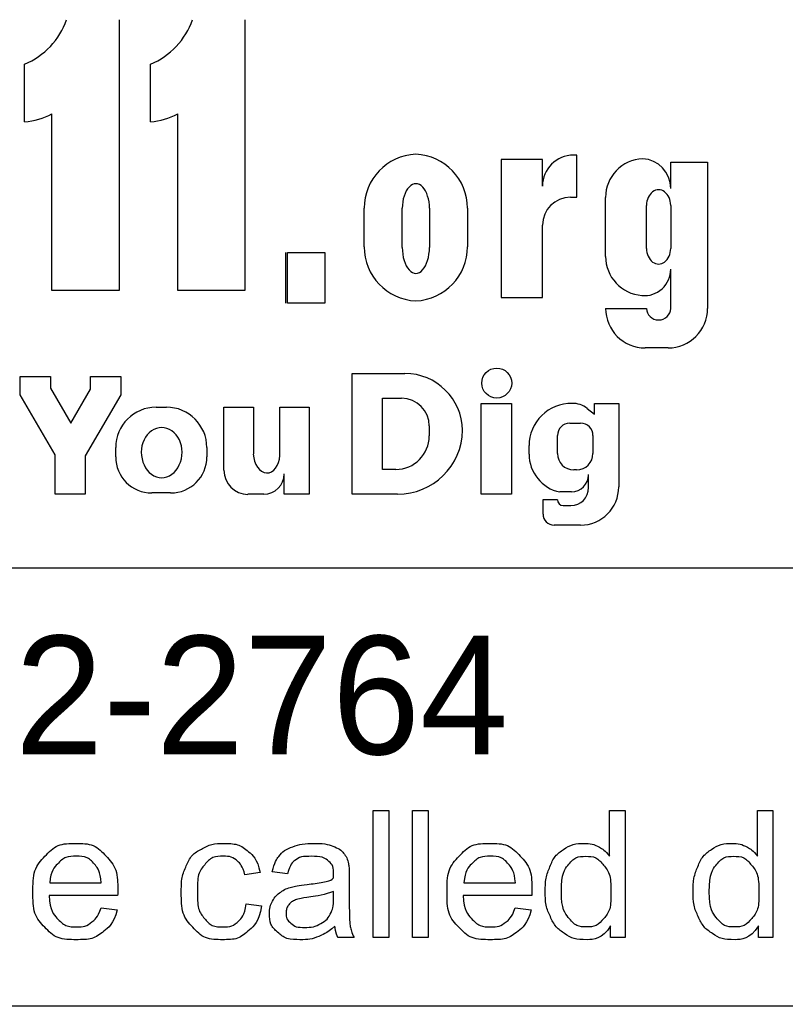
# Model space of a CAD drawing. Extents: x -20.2 to 34, y 0 to 22.
# Drawn here: x 4.831 to 5.736, y 2.535 to 3.701 of the extents above; entities that cross this region are included whole.
import ezdxf

# ---------------------------------------------------------------- set-up
doc = ezdxf.new("R2010")
doc.units = 0
doc.layers.add('SH_Data', color=7, linetype='Continuous')
doc.layers.add('SH_Text', color=7, linetype='Continuous')

msp = doc.modelspace()

# ---------------------------------------------------------------- linework, layer by layer
at = {"layer": 'SH_Data'}
for p, q in [((6.6275, 3.0526), (2.3775, 3.0526)), ((6.6275, 2.5347), (2.3775, 2.5347))]:
    msp.add_line(p, q, dxfattribs=at)
at = {"layer": 'SH_Text'}
for p, q in [((4.9487, 3.7006), (4.9487, 3.3806)), ((5.0975, 3.7006), (5.0975, 3.3806)), ((4.8371, 3.5799), (4.8371, 3.6481)), ((4.9859, 3.5799), (4.9859, 3.6481)), ((4.8694, 3.3806), (4.8694, 3.5892)), ((5.0182, 3.3806), (5.0182, 3.5892)), ((5.4493, 3.5355), (5.4005, 3.5355)), ((5.4005, 3.5355), (5.4005, 3.3725)), ((5.4493, 3.5039), (5.4493, 3.5355)), ((5.49, 3.5406), (5.486, 3.5406)), ((5.49, 3.4908), (5.49, 3.5406)), ((5.6009, 3.5013), (5.6009, 3.5323)), ((5.6009, 3.5323), (5.6444, 3.5323)), ((5.6444, 3.5323), (5.6444, 3.3595)), ((5.4823, 3.4908), (5.49, 3.4908)), ((5.5239, 3.4209), (5.5239, 3.4905)), ((5.2385, 3.4323), (5.2385, 3.4777)), ((5.2835, 3.4316), (5.2835, 3.4777)), ((5.3157, 3.4777), (5.3157, 3.4316)), ((5.3606, 3.4777), (5.3606, 3.4323)), ((5.5723, 3.4302), (5.5723, 3.4812)), ((5.6009, 3.4812), (5.6009, 3.4302)), ((5.4493, 3.3725), (5.4493, 3.4578)), ((5.1456, 3.4256), (5.1456, 3.3656)), ((5.6009, 3.3595), (5.6009, 3.4058)), ((4.9487, 3.3806), (4.8694, 3.3806)), ((5.0975, 3.3806), (5.0182, 3.3806)), ((5.4005, 3.3725), (5.4493, 3.3725)), ((5.5239, 3.3595), (5.5723, 3.3595)), ((5.5977, 3.3127), (5.5707, 3.3127)), ((4.8319, 3.2789), (4.8677, 3.2789)), ((4.8319, 3.2574), (4.8319, 3.2789)), ((4.8677, 3.2789), (4.8677, 3.2653)), ((4.9151, 3.2638), (4.9151, 3.2789)), ((4.9151, 3.2789), (4.9509, 3.2789)), ((4.9509, 3.2789), (4.9509, 3.2574)), ((5.2243, 3.2825), (5.2866, 3.2825)), ((5.2243, 3.1398), (5.2243, 3.2825)), ((4.8677, 3.2653), (4.8918, 3.2239)), ((4.8732, 3.1865), (4.8319, 3.2574)), ((4.8918, 3.2239), (4.9151, 3.2638)), ((4.9509, 3.2574), (4.9088, 3.1851)), ((5.2603, 3.1692), (5.2603, 3.2532)), ((5.2603, 3.2532), (5.2828, 3.2532)), ((4.9925, 3.2427), (5.0047, 3.2427)), ((5.0727, 3.2427), (5.1075, 3.2427)), ((5.0727, 3.1681), (5.0727, 3.2427)), ((5.1075, 3.2427), (5.1075, 3.1874)), ((5.1388, 3.1857), (5.1388, 3.2427)), ((5.1388, 3.2427), (5.1736, 3.2427)), ((5.1736, 3.2427), (5.1736, 3.1398)), ((5.377, 3.2469), (5.4126, 3.2469)), ((5.377, 3.1398), (5.377, 3.2469)), ((5.4126, 3.2469), (5.4126, 3.1398)), ((5.5021, 3.2413), (5.5107, 3.2346)), ((5.5107, 3.2472), (5.5395, 3.2472)), ((5.5107, 3.2346), (5.5107, 3.2472)), ((5.5107, 3.2472), (5.5395, 3.2472)), ((5.5395, 3.2472), (5.5395, 3.1486)), ((5.3154, 3.2205), (5.3154, 3.2087)), ((5.4816, 3.2239), (5.4944, 3.2239)), ((5.467, 3.188), (5.467, 3.2092)), ((5.509, 3.2092), (5.509, 3.188)), ((4.9447, 3.1841), (4.9447, 3.1949)), ((5.0525, 3.1949), (5.0525, 3.1841)), ((5.4335, 3.1872), (5.4335, 3.1973)), ((4.8732, 3.1398), (4.8732, 3.1865)), ((4.9088, 3.1851), (4.9088, 3.1398)), ((5.1439, 3.1398), (5.1439, 3.1638)), ((5.2759, 3.1692), (5.2603, 3.1692)), ((5.4897, 3.1687), (5.4863, 3.1687)), ((5.5039, 3.1476), (5.5039, 3.163)), ((4.9088, 3.1398), (4.8732, 3.1398)), ((5.0097, 3.1413), (4.9875, 3.1413)), ((5.1199, 3.1398), (5.1011, 3.1398)), ((5.1736, 3.1398), (5.1439, 3.1398)), ((5.2779, 3.1398), (5.2243, 3.1398)), ((5.4126, 3.1398), (5.377, 3.1398)), ((5.4835, 3.1425), (5.4698, 3.1425)), ((5.45, 3.1164), (5.45, 3.1335)), ((5.45, 3.1335), (5.467, 3.1335)), ((5.4738, 3.1264), (5.4827, 3.1264)), ((5.4942, 3.1033), (5.4631, 3.1033))]:
    msp.add_line(p, q, dxfattribs=at)
msp.add_lwpolyline([(5.148, 3.4256), (5.1921, 3.4256), (5.1921, 3.3656), (5.148, 3.3656)], close=True, dxfattribs=at)
for points in [[(5.2491, 2.6158), (5.2491, 2.766), (5.2675, 2.766), (5.2675, 2.6158), (5.2491, 2.6158)], [(5.2956, 2.6158), (5.2956, 2.766), (5.3141, 2.766), (5.3141, 2.6158), (5.2956, 2.6158)], [(5.5285, 2.7122), (5.5285, 2.766), (5.5469, 2.766), (5.5469, 2.6158), (5.5299, 2.6158)], [(5.7034, 2.7122), (5.7034, 2.766), (5.7218, 2.766), (5.7218, 2.6158), (5.7048, 2.6158)], [(5.1479, 2.6911), (5.1298, 2.6935)], [(5.1154, 2.6926), (5.0974, 2.6899)], [(5.2209, 2.686), (5.2209, 2.6614)], [(4.8669, 2.6806), (4.9277, 2.6806)], [(5.2023, 2.6637), (5.2024, 2.6704)], [(5.3565, 2.6806), (5.4173, 2.6806)], [(4.947, 2.6655), (4.8659, 2.6655)], [(5.4366, 2.6655), (5.3555, 2.6655)], [(4.9275, 2.651), (4.9465, 2.6486)], [(5.099, 2.6557), (5.1171, 2.6533)], [(5.4171, 2.651), (5.4361, 2.6486)], [(5.5299, 2.6158), (5.5299, 2.6296)], [(5.7048, 2.6158), (5.7048, 2.6296)], [(5.2267, 2.6158), (5.2075, 2.6158)]]:
    msp.add_lwpolyline(points, dxfattribs=at)
msp.add_circle((5.3952, 3.2712), 0.0177, dxfattribs=at)
for centre, radius, start, end in [((4.8031, 3.7298), 0.0885, 292.5572, 340.7355), ((4.952, 3.7298), 0.0885, 292.5572, 340.7355), ((4.8291, 3.668), 0.0885, 275.1733, 297.0931), ((4.9779, 3.668), 0.0885, 275.1733, 297.0931), ((5.3024, 3.4777), 0.064, 92.5886, 180), ((5.2967, 3.4777), 0.064, 0, 87.4114), ((5.486, 3.5039), 0.0367, 90, 180), ((5.5698, 3.4905), 0.0459, 92.6865, 180), ((5.5658, 3.5013), 0.0351, 0, 86.9262), ((5.4823, 3.4578), 0.033, 90, 180), ((5.3024, 3.4323), 0.064, 180, 267.4114), ((5.2967, 3.4323), 0.064, 272.5886, 0), ((5.5702, 3.4209), 0.0463, 180, 265.7132), ((5.5696, 3.4058), 0.0313, 264.7825, 0), ((5.5707, 3.3595), 0.0468, 180, 270), ((5.5977, 3.3595), 0.0468, 270, 0), ((5.2866, 3.2143), 0.0682, 0.9944, 90), ((5.2828, 3.2205), 0.0327, 0, 90), ((4.9925, 3.1949), 0.0478, 90, 180), ((5.0047, 3.1949), 0.0478, 0, 90), ((5.4834, 3.1973), 0.0499, 89.0934, 180), ((5.4848, 3.2189), 0.0283, 52.1415, 91.2046), ((5.4816, 3.2092), 0.0146, 90, 180), ((5.4944, 3.2092), 0.0146, 0, 90), ((5.2759, 3.2087), 0.0395, 270, 0), ((5.2779, 3.2167), 0.0769, 270, 359.0635), ((4.9875, 3.1841), 0.0428, 180, 270), ((5.0097, 3.1841), 0.0428, 270, 0), ((5.4791, 3.1872), 0.0457, 180, 258.2203), ((5.4863, 3.188), 0.0193, 180, 270), ((5.4897, 3.188), 0.0193, 270, 0), ((5.1011, 3.1681), 0.0284, 180, 270), ((5.1199, 3.1638), 0.024, 270, 0), ((5.4835, 3.1629), 0.0203, 270, 0), ((5.4942, 3.1486), 0.0453, 270, 0), ((5.4827, 3.1476), 0.0212, 270, 0), ((5.4738, 3.1333), 0.00682, 180, 270), ((5.4631, 3.1164), 0.0131, 180, 270)]:
    msp.add_arc(centre, radius, start, end, dxfattribs=at)
for centre, major_axis, ratio, start_param, end_param in [((5.2996, 3.4777), (0, 0.0291), 0.553236, 4.712389, 7.853982), ((5.5866, 3.4812), (0, 0.0184), 0.777179, 4.712389, 7.853982), ((5.2996, 3.4316), (0, 0.0308), 0.522014, 1.570796, 4.712389), ((5.5866, 3.4302), (0, 0.0184), 0.777179, 1.570796, 4.712389), ((5.5866, 3.3595), (0.0143, 0), 0.959012, 3.141593, 6.283185), ((4.9991, 3.1895), (0, 0.029), 0.832186, 4.712389, 7.853982), ((4.9991, 3.1895), (0, 0.0302), 0.797287, 1.570796, 4.712389), ((5.1231, 3.1881), (-0.0011, 0.0231), 0.679042, 1.570796, 4.575961)]:
    msp.add_ellipse(centre, major_axis=major_axis, ratio=ratio, start_param=start_param, end_param=end_param, dxfattribs=at)
for points, degree in [([(4.9465, 2.6486), (4.942, 2.6319), (4.9298, 2.6227), (4.9177, 2.6134), (4.8987, 2.6134), (4.8749, 2.6134), (4.8609, 2.6281), (4.8469, 2.6428), (4.8469, 2.6693), (4.8469, 2.6968), (4.861, 2.7119), (4.8752, 2.7271), (4.8977, 2.7271), (4.9195, 2.7271), (4.9333, 2.7122), (4.9471, 2.6974), (4.9471, 2.6704), (4.9471, 2.6688), (4.947, 2.6655)], 3), ([(5.1171, 2.6533), (5.1141, 2.6346), (5.1019, 2.624), (5.0896, 2.6134), (5.0718, 2.6134), (5.0495, 2.6134), (5.0359, 2.628), (5.0223, 2.6426), (5.0223, 2.6698), (5.0223, 2.6875), (5.0282, 2.7007), (5.034, 2.7139), (5.046, 2.7205), (5.0579, 2.7271), (5.0719, 2.7271), (5.0897, 2.7271), (5.1009, 2.7181), (5.1122, 2.7091), (5.1154, 2.6926)], 3), ([(5.1298, 2.6935), (5.1323, 2.7051), (5.1379, 2.7123), (5.1435, 2.7194), (5.1542, 2.7232), (5.1648, 2.7271), (5.1788, 2.7271), (5.1928, 2.7271), (5.2015, 2.7238), (5.2102, 2.7205), (5.2142, 2.7155), (5.2183, 2.7106), (5.22, 2.703), (5.2209, 2.6983), (5.2209, 2.686)], 3), ([(5.4361, 2.6486), (5.4316, 2.6319), (5.4194, 2.6227), (5.4072, 2.6134), (5.3883, 2.6134), (5.3644, 2.6134), (5.3505, 2.6281), (5.3365, 2.6428), (5.3365, 2.6693), (5.3365, 2.6968), (5.3506, 2.7119), (5.3648, 2.7271), (5.3873, 2.7271), (5.4091, 2.7271), (5.4229, 2.7122), (5.4367, 2.6974), (5.4367, 2.6704), (5.4367, 2.6688), (5.4366, 2.6655)], 3), ([(5.5299, 2.6296), (5.5195, 2.6134), (5.4995, 2.6134), (5.4865, 2.6134), (5.4755, 2.6206), (5.4646, 2.6278), (5.4586, 2.6406), (5.4526, 2.6535), (5.4526, 2.6702), (5.4526, 2.6864), (5.4581, 2.6997), (5.4635, 2.7129), (5.4743, 2.72), (5.4852, 2.7271), (5.4986, 2.7271), (5.5084, 2.7271), (5.516, 2.7229), (5.5237, 2.7188), (5.5285, 2.7122)], 3), ([(5.7048, 2.6296), (5.6944, 2.6134), (5.6743, 2.6134), (5.6613, 2.6134), (5.6504, 2.6206), (5.6395, 2.6278), (5.6335, 2.6406), (5.6275, 2.6535), (5.6275, 2.6702), (5.6275, 2.6864), (5.6329, 2.6997), (5.6384, 2.7129), (5.6492, 2.72), (5.66, 2.7271), (5.6734, 2.7271), (5.6832, 2.7271), (5.6909, 2.7229), (5.6986, 2.7188), (5.7034, 2.7122)], 3), ([(4.9277, 2.6806), (4.9265, 2.6944), (4.9207, 2.7013), (4.9119, 2.712), (4.8979, 2.712), (4.8852, 2.712), (4.8765, 2.7034), (4.8678, 2.6949), (4.8669, 2.6806)], 3), ([(5.0974, 2.6899), (5.0949, 2.7009), (5.0884, 2.7064), (5.0819, 2.712), (5.0726, 2.712), (5.0587, 2.712), (5.05, 2.702), (5.0413, 2.692), (5.0413, 2.6704), (5.0413, 2.6484), (5.0497, 2.6385), (5.0581, 2.6285), (5.0717, 2.6285), (5.0825, 2.6285), (5.0898, 2.6352), (5.0971, 2.6418), (5.099, 2.6557)], 3), ([(5.2038, 2.6292), (5.1936, 2.6206), (5.1841, 2.617), (5.1746, 2.6134), (5.1638, 2.6134), (5.1458, 2.6134), (5.1362, 2.6222), (5.1266, 2.6309), (5.1266, 2.6445), (5.1266, 2.6525), (5.1302, 2.6591), (5.1339, 2.6657), (5.1398, 2.6697), (5.1456, 2.6737), (5.153, 2.6757), (5.1584, 2.6772), (5.1694, 2.6785), (5.1917, 2.6812), (5.2023, 2.6848), (5.2024, 2.6886), (5.2024, 2.6897), (5.2024, 2.701), (5.1971, 2.7056), (5.1901, 2.7119), (5.1762, 2.7119), (5.1632, 2.7119), (5.157, 2.7073), (5.1508, 2.7027), (5.1479, 2.6911)], 3), ([(5.4173, 2.6806), (5.4161, 2.6944), (5.4103, 2.7013), (5.4015, 2.712), (5.3875, 2.712), (5.3748, 2.712), (5.3661, 2.7034), (5.3574, 2.6949), (5.3565, 2.6806)], 3), ([(5.4716, 2.6701), (5.4716, 2.6492), (5.4805, 2.6389), (5.4893, 2.6285), (5.5012, 2.6285), (5.5133, 2.6285), (5.5218, 2.6384), (5.5302, 2.6483), (5.5302, 2.6686), (5.5302, 2.6909), (5.5216, 2.7014), (5.513, 2.7119), (5.5004, 2.7119), (5.4881, 2.7119), (5.4799, 2.7018), (5.4716, 2.6918), (5.4716, 2.6701)], 3), ([(5.6465, 2.6701), (5.6465, 2.6492), (5.6553, 2.6389), (5.6641, 2.6285), (5.6761, 2.6285), (5.6882, 2.6285), (5.6967, 2.6384), (5.7051, 2.6483), (5.7051, 2.6686), (5.7051, 2.6909), (5.6965, 2.7014), (5.6879, 2.7119), (5.6753, 2.7119), (5.663, 2.7119), (5.6548, 2.7018), (5.6465, 2.6918), (5.6465, 2.6701)], 3), ([(5.2024, 2.6704), (5.1923, 2.6663), (5.1722, 2.6635), (5.1608, 2.6618), (5.1561, 2.6598), (5.1514, 2.6577), (5.1488, 2.6538), (5.1463, 2.6499), (5.1463, 2.645), (5.1463, 2.6377), (5.1519, 2.6328), (5.1574, 2.6279), (5.1682, 2.6279), (5.1788, 2.6279), (5.1871, 2.6325), (5.1954, 2.6372), (5.1993, 2.6453), (5.2023, 2.6515), (5.2023, 2.6637)], 3), ([(4.8659, 2.6655), (4.8669, 2.6476), (4.876, 2.6381), (4.8852, 2.6285), (4.8988, 2.6285), (4.9089, 2.6285), (4.9161, 2.6339), (4.9233, 2.6392), (4.9275, 2.651)], 3), ([(5.2209, 2.6614), (5.2209, 2.6357), (5.2221, 2.6289), (5.2233, 2.6221), (5.2267, 2.6158)], 3), ([(5.3555, 2.6655), (5.3565, 2.6476), (5.3656, 2.6381), (5.3748, 2.6285), (5.3884, 2.6285), (5.3985, 2.6285), (5.4057, 2.6339), (5.4129, 2.6392), (5.4171, 2.651)], 3), ([(5.2075, 2.6158), (5.2047, 2.6216), (5.2038, 2.6292)], 2)]:
    msp.add_open_spline(points, degree=degree, dxfattribs=at)

# ---------------------------------------------------------------- texts
msp.add_text('OHIO811, 8-1-1, or 1-800-362-2764', height=0.14, dxfattribs=at).set_placement((2.422, 2.8325))

doc.saveas('drawing.dxf')
